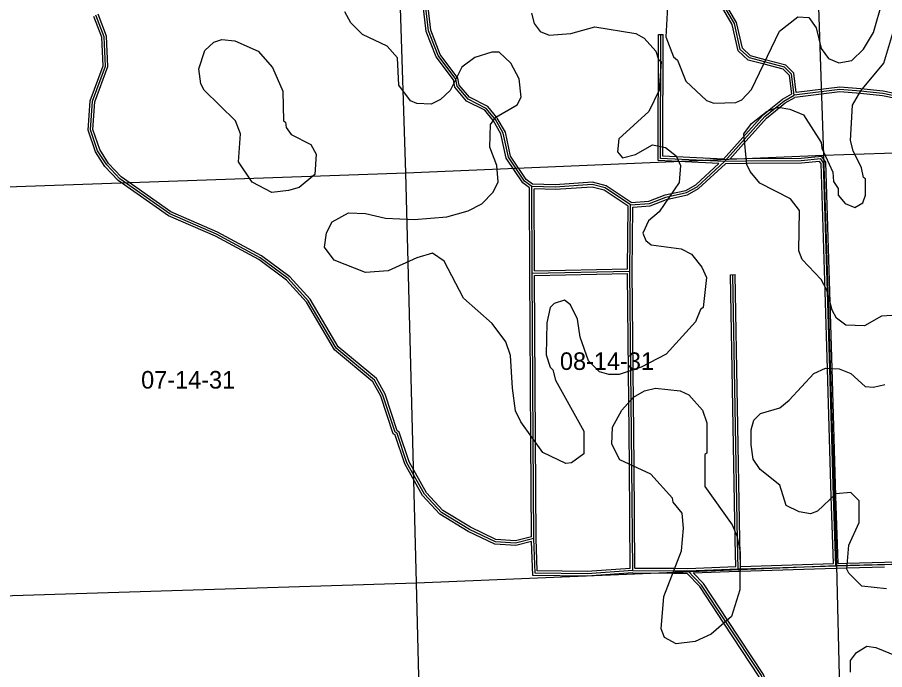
# Model space of a CAD drawing. Extents: x 457167 to 656239, y 1787309 to 1969297.
# Drawn here: x 587049 to 598156, y 1801990 to 1810346 of the extents above; entities that cross this region are included whole.
import ezdxf

# ---------------------------------------------------------------- set-up
doc = ezdxf.new("R2010")
doc.units = 0
for name, color, linetype in [('Level 1', 7, 'Continuous'), ('Level 2', 7, 'Continuous'), ('Level 31', 7, 'Continuous'), ('Level 32', 7, 'Continuous'), ('Level 7', 7, 'Continuous')]:
    doc.layers.add(name, color=color, linetype=linetype)

msp = doc.modelspace()

# ---------------------------------------------------------------- linework, layer by layer
at = {"layer": 'Level 1'}
for p, q in [((597200.779, 1813853.941), (597371.868, 1808580.98)), ((592022.174, 1808354.296), (591859.343, 1813681.344)), ((597371.868, 1808580.98), (602685.297, 1808755.706)), ((592022.174, 1808354.296), (597371.868, 1808580.98)), ((597371.868, 1808580.98), (597539.039, 1803326.078)), ((586650.661, 1808167.801), (592022.174, 1808354.296)), ((592161.345, 1803101.525), (592022.174, 1808354.296)), ((597539.039, 1803326.078), (602826.198, 1803446.796)), ((592161.345, 1803101.525), (597539.039, 1803326.078)), ((597539.039, 1803326.078), (597669.881, 1798005.186)), ((586847.956, 1802934.818), (592161.345, 1803101.525)), ((592286.499, 1797846.811), (592161.345, 1803101.525))]:
    msp.add_line(p, q, dxfattribs=at)
at = {"layer": 'Level 31'}
for p, q in [((593643.023, 1807070.709), (593636.27, 1808179.407)), ((594893.448, 1807093.727), (594903.126, 1807944.226)), ((593643.023, 1807070.709), (594893.448, 1807093.727)), ((593678.365, 1803227.884), (593662.526, 1803669.712)), ((598155.267, 1803337.388), (602757.119, 1803463.25)), ((595637.542, 1803258.112), (596279.572, 1803281.804))]:
    msp.add_line(p, q, dxfattribs=at)
for points in [[(596997.776, 1809349.524), (596964.733, 1809616.476), (596873.091, 1809708.254), (596618.865, 1809774.475), (596423.26, 1809825.695), (596306.786, 1809934.241), (596232.106, 1810267.803), (596032.827, 1810609.93), (595949.662, 1810818.42), (595851.795, 1812185.802), (595812.259, 1812569.49), (595778.061, 1812902.988), (595637.286, 1813545.012), (595487.852, 1813953.605), (595288.973, 1814329.189), (595280.078, 1814345.93), (595305.599, 1814754.238), (595540.667, 1815670.916), (595516.21, 1816112.759), (595491.476, 1816187.706)], [(593636.27, 1808179.407), (593544.589, 1808246.467), (593336.664, 1808555.17), (593270.57, 1808863.633), (593170.787, 1809039.068), (593165.698, 1809045.258), (593054.376, 1809180.714), (592821.276, 1809297.832), (592679.731, 1809464.976), (592663.314, 1809556.636), (592438.497, 1809857.009), (592314.104, 1810173.938), (592272.98, 1810540.904)], [(593662.526, 1803669.712), (593429.096, 1803611.56), (593170.608, 1803628.721), (592837.451, 1803787.461), (592479.216, 1804004.788), (592262.859, 1804238.604), (592038.504, 1804639.337), (591913.877, 1805014.446), (591889.043, 1805031.216), (591731.443, 1805506.742), (591623.401, 1805698.558), (591132.289, 1806107.759), (590774.771, 1806717.088), (590516.773, 1807000.803), (590158.669, 1807267.971), (589600.471, 1807569.314), (589000.77, 1807828.561), (588359.672, 1808279.521), (588193.299, 1808455.091), (588076.662, 1808638.569), (587985.357, 1808905.636), (588011.204, 1809272.121), (588178.39, 1809722.346), (588162.499, 1810097.272), (588054.64, 1810372.731)], [(596104.337, 1808500.799), (595287.203, 1808540.302), (595289.783, 1810126.06)], [(598731.415, 1809246.821), (598131.473, 1809372.836), (597848.498, 1809399.093), (597581.456, 1809423.874), (596997.776, 1809349.524)], [(596104.337, 1808500.799), (596361.681, 1808786.194), (596622.215, 1809075.221), (596738.06, 1809170.671), (596864.117, 1809274.83), (596997.776, 1809349.524)], [(594903.126, 1807944.226), (595144.747, 1807960.556), (595353.327, 1808043.486), (595410.718, 1808055.756), (595620.192, 1808101.232), (595753.859, 1808176.286), (596104.337, 1808500.799)], [(597529.828, 1803321.637), (597502.533, 1804211.101), (597452.501, 1805845.299), (597422.179, 1806834.765), (597371.538, 1808482.056), (597338.151, 1808532.288), (597087.917, 1808507.594), (596391.189, 1808502.885), (596104.337, 1808500.799)], [(594903.126, 1807944.226), (594578.385, 1808161.479), (594411.761, 1808203.206), (593936.492, 1808170.906), (593636.27, 1808179.407)], [(593662.526, 1803669.712), (593655.091, 1804944.222), (593643.023, 1807070.709)], [(594928.931, 1803259.267), (594916.463, 1804601.418), (594908.897, 1805432.672), (594905.367, 1805807.573), (594893.448, 1807093.727)], [(596279.572, 1803281.804), (596272.831, 1803651.255), (596210.379, 1807050.137)], [(596279.572, 1803281.804), (596304.436, 1803282.491), (597529.828, 1803321.637)], [(597529.828, 1803321.637), (597676.147, 1803325.408), (598155.267, 1803337.388)], [(594928.931, 1803259.267), (594345.205, 1803218.411), (593678.365, 1803227.884)], [(594928.931, 1803259.267), (595457.76, 1803258.404), (595637.542, 1803258.112)], [(597556.086, 1798711.597), (597541.466, 1798740.346), (597381.281, 1799053.676), (597081.136, 1800573.361), (596926.486, 1801355.393), (596851.81, 1801505.324), (596735.376, 1801655.686), (596702.036, 1801739.007), (596610.693, 1801830.786), (596577.355, 1801914.472), (596123.246, 1802602.809), (595812.248, 1803074.2), (595637.542, 1803258.112)]]:
    msp.add_lwpolyline(points, dxfattribs=at)
at = {"layer": 'Level 32'}
for p, q in [((595259.783, 1810126.109), (595319.783, 1810126.011)), ((593613.023, 1807070.526), (593606.361, 1808164.113)), ((593672.837, 1807101.262), (593666.458, 1808148.54)), ((594863.78, 1807123.185), (594872.943, 1807928.321)), ((594923.449, 1807093.695), (594932.809, 1807916.162)), ((593672.837, 1807101.261), (594863.78, 1807123.185)), ((593673.191, 1807041.258), (594863.729, 1807063.174)), ((596180.383, 1807049.586), (596240.374, 1807050.688)), ((593649.406, 1803198.291), (593633.871, 1803631.655)), ((593707.322, 1803257.476), (593692.522, 1803670.336)), ((598154.446, 1803367.377), (602756.298, 1803493.238)), ((595637.012, 1803288.113), (596249.04, 1803310.698)), ((596309.014, 1803312.654), (597498.922, 1803350.666)), ((595705.071, 1803230.582), (596280.678, 1803251.824))]:
    msp.add_line(p, q, dxfattribs=at)
for points in [[(596965.524, 1809365.866), (596936.226, 1809602.567), (596857.63, 1809681.281), (596611.285, 1809745.447), (596408.341, 1809798.589), (596279.539, 1809918.625), (596203.845, 1810256.717), (596005.786, 1810596.75), (595920.071, 1810811.631), (595821.905, 1812183.193), (595782.416, 1812566.422), (595748.391, 1812898.23), (595608.416, 1813536.609), (595460.381, 1813941.376), (595262.471, 1814315.131), (595249.607, 1814339.34), (595275.834, 1814758.941), (595510.457, 1815673.881), (595486.476, 1816107.132), (595467.887, 1816163.455)], [(597023.851, 1809383.088), (596993.241, 1809630.384), (596888.551, 1809735.228), (596626.446, 1809803.501), (596438.178, 1809852.8), (596334.033, 1809949.857), (596260.366, 1810278.889), (596059.869, 1810623.109), (595979.253, 1810825.208), (595881.685, 1812188.411), (595842.102, 1812572.557), (595807.73, 1812907.747), (595666.156, 1813553.415), (595515.323, 1813965.833), (595315.476, 1814343.246), (595310.549, 1814352.52), (595335.363, 1814749.535), (595570.878, 1815667.95), (595545.944, 1816118.386), (595532.309, 1816159.702)], [(593606.361, 1808164.114), (593522.64, 1808225.353), (593308.543, 1808543.217), (593242.205, 1808852.823), (593145.981, 1809022.001), (593142.523, 1809026.208), (593035.232, 1809156.759), (592802.337, 1809273.773), (592651.624, 1809451.745), (592635.037, 1809544.35), (592412.051, 1809842.276), (592284.731, 1810166.662), (592243.434, 1810535.179)], [(593646.447, 1808209.131), (593566.538, 1808267.582), (593364.784, 1808567.122), (593298.935, 1808874.444), (593195.594, 1809056.136), (593188.873, 1809064.309), (593073.521, 1809204.67), (592840.214, 1809321.891), (592707.84, 1809478.206), (592691.591, 1809568.922), (592464.943, 1809871.742), (592343.476, 1810181.213), (592302.526, 1810546.63)], [(593632.387, 1803693.121), (593426.398, 1803641.806), (593178.327, 1803658.276), (592851.72, 1803813.893), (592498.376, 1804028.254), (592287.296, 1804256.366), (592066.074, 1804651.503), (591939.128, 1805033.595), (591914.305, 1805050.357), (591759.007, 1805518.936), (591646.836, 1805718.081), (591155.515, 1806127.456), (590799.066, 1806734.963), (590537.026, 1807023.123), (590174.851, 1807293.327), (589613.572, 1807596.334), (589015.506, 1807854.874), (588379.386, 1808302.333), (588217.065, 1808473.627), (588103.895, 1808651.651), (588015.711, 1808909.589), (588040.826, 1809265.715), (588208.62, 1809717.573), (588192.26, 1810103.546), (588081.634, 1810386.073)], [(593633.871, 1803631.655), (593431.792, 1803581.314), (593162.889, 1803599.168), (592823.183, 1803761.027), (592460.056, 1803981.323), (592238.421, 1804220.841), (592010.933, 1804627.171), (591888.626, 1804995.297), (591863.782, 1805012.073), (591703.88, 1805494.549), (591599.965, 1805679.036), (591109.063, 1806088.061), (590750.476, 1806699.214), (590496.52, 1806978.484), (590142.487, 1807242.613), (589587.368, 1807542.294), (588986.033, 1807802.248), (588339.959, 1808256.709), (588169.533, 1808436.555), (588049.429, 1808625.487), (587955.004, 1808901.683), (587981.581, 1809278.528), (588148.161, 1809727.12), (588132.737, 1810090.997), (588027.646, 1810359.391)], [(596031.541, 1808474.283), (595257.156, 1808511.72), (595259.783, 1810126.109)], [(596091.581, 1808531.451), (595317.25, 1808568.886), (595319.783, 1810126.011)], [(598735.601, 1809215.287), (598126.989, 1809343.122), (597845.726, 1809369.221), (597581.971, 1809393.697), (597007.334, 1809320.498)], [(598727.229, 1809278.356), (598135.957, 1809402.548), (597851.269, 1809428.966), (597580.939, 1809454.051), (597023.851, 1809383.087)], [(596091.581, 1808531.451), (596339.4, 1808806.282), (596601.421, 1809096.961), (596718.966, 1809193.811), (596847.106, 1809299.691), (596965.524, 1809365.866)], [(596172.23, 1808531.293), (596383.964, 1808766.106), (596643.009, 1809053.482), (596757.152, 1809147.53), (596881.129, 1809249.969), (597007.334, 1809320.499)], [(597498.922, 1803350.666), (597472.547, 1804210.181), (597422.516, 1805844.381), (597392.193, 1806833.845), (597341.816, 1808472.578), (597323.15, 1808500.662), (597089.495, 1808477.603), (596391.399, 1808472.885), (596116.185, 1808470.883)], [(597558.897, 1803352.396), (597532.52, 1804212.02), (597482.487, 1805846.218), (597452.165, 1806835.685), (597401.261, 1808491.534), (597353.152, 1808563.915), (597086.34, 1808537.584), (596390.979, 1808532.884), (596172.23, 1808531.293)], [(594911.306, 1807974.846), (595138.032, 1807990.171), (595344.588, 1808072.296), (595404.399, 1808085.083), (595609.429, 1808129.595), (595736.079, 1808200.708), (596031.541, 1808474.282)], [(594932.809, 1807916.161), (595151.461, 1807930.941), (595362.066, 1808014.676), (595417.036, 1808026.427), (595630.956, 1808072.869), (595771.64, 1808151.862), (596116.185, 1808470.884)], [(594911.306, 1807974.846), (594590.731, 1808189.314), (594414.454, 1808233.46), (593935.898, 1808200.936), (593646.448, 1808209.131)], [(594872.943, 1807928.322), (594566.038, 1808133.645), (594409.069, 1808172.954), (593937.086, 1808140.876), (593666.458, 1808148.54)], [(593632.388, 1803693.121), (593625.091, 1804944.05), (593613.024, 1807070.538)], [(594898.668, 1803287.222), (594886.465, 1804601.142), (594878.899, 1805432.394), (594875.369, 1805807.292), (594863.729, 1807063.173)], [(594958.653, 1803289.219), (594946.461, 1804601.694), (594938.896, 1805432.95), (594935.366, 1805807.853), (594923.449, 1807093.695)], [(593692.522, 1803670.336), (593685.09, 1804944.395), (593673.191, 1807041.258)], [(596249.039, 1803310.698), (596242.836, 1803650.706), (596180.383, 1807049.586)], [(596309.014, 1803312.654), (596302.826, 1803651.804), (596240.374, 1807050.688)], [(594898.668, 1803287.222), (594344.369, 1803248.426), (593707.322, 1803257.476)], [(594958.653, 1803289.218), (595457.809, 1803288.405), (595637.012, 1803288.113)], [(596280.678, 1803251.824), (596305.331, 1803252.505), (597530.601, 1803291.647)], [(597530.601, 1803291.647), (597676.909, 1803295.418), (598156.018, 1803307.397)], [(597558.897, 1803352.396), (597675.385, 1803355.399), (598154.517, 1803367.38)], [(594929.954, 1803229.264), (594346.041, 1803188.396), (593649.406, 1803198.291)], [(594929.954, 1803229.264), (595457.711, 1803228.404), (595624.641, 1803228.132)], [(597522.063, 1798712.316), (597514.739, 1798726.719), (597352.661, 1799043.751), (597051.706, 1800567.546), (596897.837, 1801345.623), (596826.276, 1801489.298), (596709.083, 1801640.639), (596676.456, 1801722.181), (596585.096, 1801813.976), (596550.621, 1801900.516), (596098.204, 1802586.287), (595788.669, 1803055.463), (595624.642, 1803228.131)], [(597570.178, 1798750.07), (597568.193, 1798753.975), (597409.9, 1799063.601), (597110.568, 1800579.177), (596955.136, 1801365.163), (596877.343, 1801521.351), (596761.668, 1801670.731), (596727.616, 1801755.833), (596636.29, 1801847.596), (596604.088, 1801928.428), (596148.288, 1802619.33), (595835.827, 1803092.937), (595705.071, 1803230.583)]]:
    msp.add_lwpolyline(points, dxfattribs=at)
at = {"layer": 'Level 7'}
for points in [[(595386.176, 1810714.776), (595352.18, 1810097.916), (595451.922, 1809839.393), (595501.913, 1809797.652), (595609.986, 1809530.788), (595876.491, 1809280.406), (595968.151, 1809246.966), (596251.584, 1809255.006), (596251.584, 1809255.006), (596326.644, 1809288.257), (596451.855, 1809421.5), (596811.092, 1810171.413), (597044.703, 1810354.546), (597186.414, 1810346.047), (597277.956, 1810212.566), (597344.379, 1809945.741), (597435.951, 1809820.6), (597569.262, 1809762.11), (597736.023, 1809795.301), (597886.233, 1809936.853), (598011.503, 1810153.457), (598128.641, 1810553.474)], [(594070.939, 1804630.656), (593779.296, 1804772.697), (593496.291, 1805164.802), (593429.769, 1805306.585), (593388.376, 1805598.389), (593363.823, 1806015.236), (593305.671, 1806190.358), (593130.837, 1806423.971), (592764.402, 1806749.475), (592514.796, 1807224.911), (592364.844, 1807325.112), (592164.713, 1807266.951), (591797.751, 1807100.616), (591505.949, 1807075.935), (591105.974, 1807234.746), (590981.131, 1807401.608), (591006.331, 1807584.971), (591081.491, 1807726.623), (591290.021, 1807843.106), (591506.763, 1807834.536), (591765.126, 1807775.886), (592131.889, 1807758.828), (592548.732, 1807791.74), (592823.924, 1807866.472), (592999.085, 1807957.984), (593140.965, 1808107.897), (593207.785, 1808241.18), (593191.343, 1808449.622), (593099.871, 1808683.136), (593108.528, 1808974.911), (593175.318, 1809066.542), (593450.58, 1809224.636), (593500.689, 1809324.607), (593475.947, 1809558.061), (593367.765, 1809758.224), (593217.882, 1809900.106), (593126.181, 1809900.205), (592909.371, 1809833.743), (592742.52, 1809708.891), (592592.141, 1809408.956), (592466.971, 1809292.373), (592350.19, 1809234.121), (592166.828, 1809242.651), (592083.497, 1809276.091), (591933.644, 1809476.334), (591917.331, 1809826.489), (591784.109, 1809976.671), (591467.496, 1810127.052), (591317.613, 1810277.264), (591242.741, 1810419.046)], [(593635.212, 1810399.855), (593668.424, 1810266.442), (593743.355, 1810166.311), (593859.996, 1810116.161), (594135.129, 1810140.912), (594443.661, 1810223.915), (594968.746, 1810139.996), (595077.057, 1810081.545), (595226.94, 1809914.653), (595260.161, 1809806.251), (595293.471, 1809781.211), (595268.074, 1809414.446), (595134.395, 1809139.481), (594750.574, 1808789.744), (594733.736, 1808623.051), (594800.326, 1808547.96), (594967.117, 1808589.441), (595183.988, 1808714.264), (595350.68, 1808680.754), (595483.932, 1808572.253), (595542.154, 1808447.141), (595525.255, 1808230.398), (595266.446, 1807855.561), (595132.935, 1807738.979), (595057.746, 1807580.656), (595099.326, 1807488.925), (595165.948, 1807430.504), (595549.351, 1807380.065), (595682.663, 1807313.244), (595815.886, 1807146.382), (595874.077, 1807012.94), (595831.999, 1806629.504), (595798.629, 1806604.523), (595731.77, 1806446.201), (595356.18, 1806029.813), (595039.248, 1805863.409), (594755.716, 1805772.006), (594622.336, 1805772.136), (594505.664, 1805805.616), (594364.111, 1805947.498), (594256.029, 1806247.702), (594222.946, 1806481.146), (594131.445, 1806664.648), (594056.483, 1806723.099), (593923.072, 1806681.548), (593872.982, 1806631.596), (593831.074, 1806431.553), (593822.316, 1806023.077), (593872.168, 1805864.655), (593905.489, 1805831.275), (593938.7, 1805697.862), (594304.778, 1805047.244), (594304.48, 1804755.469), (594145.96, 1804638.926), (594070.939, 1804630.656), (594070.939, 1804630.656)], [(597751.451, 1808636.522), (597718.271, 1808769.935), (597743.737, 1809220.061), (597852.307, 1809403.355), (598144.467, 1809761.491), (598286.665, 1810228.2)], [(598249.411, 1806526.911), (598116.03, 1806518.711), (597899.129, 1806393.888), (597657.406, 1806402.487), (597540.795, 1806494.318), (597482.544, 1806594.42), (597416.111, 1806852.913), (597341.25, 1806986.355), (597099.766, 1807245.048), (597058.215, 1807353.45), (597067.071, 1807870.298), (596950.529, 1808020.48), (596558.954, 1808220.981), (596434.072, 1808371.163), (596392.481, 1808462.895), (596351.197, 1808854.731), (596451.397, 1808988.013), (596651.628, 1809146.206), (596793.379, 1809196.067), (596943.431, 1809170.888), (597118.392, 1809095.697), (597343.107, 1808745.312), (597351.348, 1808670.291), (597492.741, 1808361.687), (597500.972, 1808244.976), (597559.233, 1808153.214), (597559.134, 1808069.843), (597650.706, 1807961.381), (597775.716, 1807911.231), (597875.817, 1807969.482), (597909.257, 1808069.484), (597909.486, 1808277.897), (597884.475, 1808294.597), (597859.594, 1808419.64), (597751.451, 1808636.522)], [(598179.005, 1803025.736), (597862.262, 1803059.406), (597695.73, 1803226.297), (597670.759, 1803276.348), (597696.087, 1803584.763), (597829.796, 1803876.398), (597830.094, 1804151.492), (597721.812, 1804259.994), (597530.081, 1804243.523), (597296.411, 1804018.668), (597204.68, 1803985.427), (597062.989, 1804010.597), (596896.366, 1804094.118), (596813.264, 1804352.642), (596563.411, 1804552.974), (596471.839, 1804686.456), (596447.027, 1804869.889), (596447.216, 1805061.621), (596480.696, 1805186.634), (596564.156, 1805269.896), (596814.307, 1805344.667), (596931.147, 1805444.57), (597248.277, 1805786.026), (597398.398, 1805852.557), (597573.46, 1805844.028), (597723.441, 1805785.538), (597906.644, 1805618.616), (598015.016, 1805610.146), (598156.766, 1805643.367)], [(597719.369, 1801959.148), (597719.537, 1802109.2), (597794.687, 1802209.172), (597928.138, 1802292.404), (598044.839, 1802275.604), (598303.132, 1802166.963)]]:
    msp.add_lwpolyline(points, dxfattribs=at)
for points in [[(590306.611, 1808102.576), (590056.687, 1808236.217), (589881.884, 1808494.841), (589907.291, 1808853.266), (589840.76, 1809020.059), (589441.043, 1809412.284), (589399.461, 1809495.685), (589374.65, 1809687.447), (589449.899, 1809920.801), (589566.739, 1810029.044), (589666.81, 1810062.295), (589833.501, 1810045.425), (590133.475, 1809911.714), (590316.638, 1809703.141), (590449.731, 1809402.877), (590457.645, 1809019.401), (590482.645, 1809002.701), (590490.886, 1808936.01), (590557.477, 1808844.239), (590807.441, 1808718.908), (590873.991, 1808593.796), (590857.064, 1808335.402), (590656.833, 1808168.869), (590523.382, 1808127.358), (590306.611, 1808102.576)], [(595485.658, 1802319.996), (595335.696, 1802403.526), (595294.115, 1802511.928), (595327.912, 1802928.714), (595553.61, 1803512.024), (595578.918, 1803803.759), (595562.436, 1803995.521), (595445.894, 1804137.344), (595437.624, 1804187.395), (595162.859, 1804496.128), (594762.915, 1804679.95), (594663.072, 1804880.122), (594671.641, 1805096.866), (594788.57, 1805313.48), (594938.82, 1805480.043), (595080.601, 1805563.245), (595222.351, 1805596.456), (595539.095, 1805562.786), (595647.436, 1805512.636), (595822.269, 1805312.363), (595880.451, 1805153.911), (595880.033, 1804762.105), (595855.023, 1804745.465), (595854.596, 1804336.988), (596204.202, 1803844.781), (596262.394, 1803703), (596303.846, 1803494.566), (596303.32, 1803011.059), (596194.591, 1802669.373), (595935.941, 1802444.549), (595727.44, 1802353.076), (595485.658, 1802319.996)]]:
    msp.add_lwpolyline(points, close=True, dxfattribs=at)

# ---------------------------------------------------------------- texts
at = {"layer": 'Level 2'}
for s, p in [('08-14-31', (593997.604, 1805829.766)), ('07-14-31', (588633.848, 1805591.116))]:
    msp.add_text(s, height=225, dxfattribs=at).set_placement(p)

doc.saveas('drawing.dxf')
